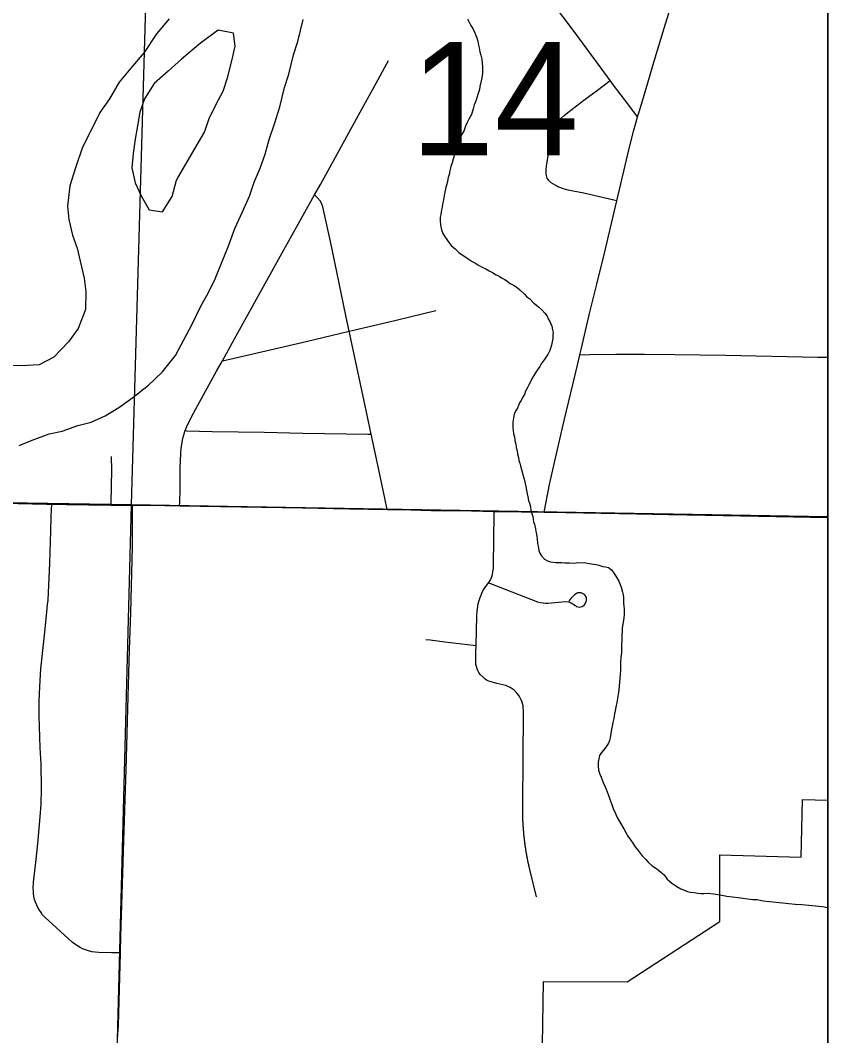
# Model space of a CAD drawing. Extents: x 2.4 to 73.1, y 4.5 to 25.6.
# Drawn here: x 35.9991 to 36.2974, y 21.8649 to 22.2401 of the extents above; entities that cross this region are included whole.
import ezdxf

# ---------------------------------------------------------------- set-up
doc = ezdxf.new("R2010")
doc.units = 0
for name, color, linetype in [('GM_X_City_Street', 7, 'Continuous'), ('GM_X_Corporation', 7, 'Continuous'), ('GM_X_County_Road', 7, 'Continuous'), ('GM_X_Major_River', 7, 'Continuous'), ('GM_X_Minor_River', 7, 'Continuous'), ('GM_X_Section', 7, 'Continuous'), ('GM_X_Section_Text', 7, 'Continuous'), ('GM_X_US_Shield', 7, 'Continuous'), ('SH_Cut_Line', 7, 'Continuous'), ('SH_Data', 7, 'Continuous')]:
    doc.layers.add(name, color=color, linetype=linetype)

msp = doc.modelspace()

# ---------------------------------------------------------------- linework, layer by layer
at = {"layer": 'GM_X_City_Street'}
for points in [[(36.22717, 22.20451), (36.22769, 22.20629), (36.22892, 22.21035), (36.23094, 22.21698), (36.23326, 22.22504), (36.23696, 22.23723), (36.23989, 22.24673), (36.24287, 22.25652), (36.24674, 22.26929), (36.24763, 22.27231)], [(36.22717, 22.20451), (36.22642, 22.2055), (36.22392, 22.2088), (36.21831, 22.21621), (36.21704, 22.21793), (36.21368, 22.22245), (36.20374, 22.23596), (36.19569, 22.24656)], [(36.05799, 22.06074), (36.05802, 22.06193), (36.05814, 22.06689), (36.05813, 22.07464), (36.05841, 22.0802), (36.0586, 22.08208), (36.05888, 22.08417), (36.05919, 22.08576), (36.05949, 22.08695), (36.05999, 22.0885), (36.06061, 22.09002), (36.06234, 22.09362), (36.06685, 22.10177), (36.07166, 22.11048), (36.07382, 22.11436), (36.07829, 22.12243), (36.0953, 22.15316), (36.10235, 22.16595), (36.10785, 22.17566), (36.11001, 22.17948), (36.11973, 22.19719), (36.12407, 22.20509), (36.13053, 22.21687), (36.13513, 22.22526)], [(36.21948, 22.17339), (36.21836, 22.17364), (36.20728, 22.17624), (36.20332, 22.17702), (36.20153, 22.1774), (36.19984, 22.17783), (36.19886, 22.17817), (36.19774, 22.17863), (36.19692, 22.17905), (36.19605, 22.17957), (36.19524, 22.1801), (36.19472, 22.18053), (36.19435, 22.18089), (36.19409, 22.18128), (36.19379, 22.18177), (36.1936, 22.18228), (36.19346, 22.18276), (36.19337, 22.1833), (36.19333, 22.18411), (36.1934, 22.18495), (36.19356, 22.18618), (36.1938, 22.18776), (36.19452, 22.19233), (36.19539, 22.19782), (36.19568, 22.19907), (36.19595, 22.19976), (36.19621, 22.20032), (36.19654, 22.20098), (36.1969, 22.20157), (36.19733, 22.20213), (36.19784, 22.20275), (36.19841, 22.20341), (36.19893, 22.20402), (36.20009, 22.205), (36.20143, 22.20608), (36.20781, 22.21094), (36.21236, 22.2143), (36.21649, 22.21751), (36.21704, 22.21793)], [(36.21948, 22.17339), (36.22352, 22.19065), (36.22561, 22.19911), (36.22647, 22.20213), (36.22717, 22.20451)], [(36.13463, 22.05939), (36.13377, 22.06355), (36.13073, 22.07815), (36.12879, 22.08718), (36.12604, 22.10004), (36.12061, 22.12528), (36.11937, 22.13105), (36.11618, 22.14658), (36.11401, 22.15726), (36.11092, 22.17115), (36.11054, 22.1722), (36.10998, 22.17326), (36.10862, 22.17479), (36.10785, 22.17566)], [(36.20583, 22.11656), (36.20641, 22.11904), (36.20943, 22.13174), (36.21211, 22.14259), (36.21488, 22.15406), (36.21899, 22.17128), (36.21948, 22.17339)], [(36.07382, 22.11436), (36.0781, 22.11535), (36.10478, 22.12149), (36.12061, 22.12528), (36.12172, 22.12554), (36.13747, 22.12925), (36.14355, 22.13073), (36.15259, 22.13292)], [(36.19268, 22.05837), (36.19292, 22.05966), (36.19462, 22.0686), (36.19643, 22.07679), (36.19998, 22.09222), (36.20492, 22.11271), (36.20583, 22.11656)], [(36.20583, 22.11656), (36.20952, 22.11662), (36.21915, 22.11677), (36.22972, 22.11678), (36.24087, 22.11665), (36.25958, 22.11642), (36.29378, 22.1157), (36.29738, 22.11566)], [(36.05999, 22.0885), (36.0607, 22.08847), (36.07002, 22.08814), (36.08927, 22.08789), (36.10354, 22.08762), (36.12756, 22.08721), (36.12879, 22.08718)], [(36.03265, 22.06098), (36.03266, 22.06176), (36.03278, 22.06802), (36.0329, 22.07402), (36.03281, 22.07893)], [(36.03613, 21.89558), (36.0328, 21.89561), (36.02816, 21.89565), (36.02678, 21.89578), (36.02553, 21.89596), (36.02433, 21.89624), (36.02316, 21.89663), (36.02209, 21.89708), (36.02118, 21.89758), (36.02022, 21.89817), (36.01926, 21.89876), (36.01827, 21.89954), (36.00814, 21.90872), (36.00738, 21.90963), (36.00681, 21.91044), (36.00626, 21.91127), (36.00561, 21.91231), (36.00522, 21.91319), (36.00478, 21.91429), (36.00441, 21.9153), (36.00418, 21.91639), (36.00404, 21.91744), (36.00394, 21.91848), (36.00393, 21.91925), (36.00406, 21.92169), (36.005, 21.93001), (36.00572, 21.93714), (36.00652, 21.94582), (36.00682, 21.95049), (36.00692, 21.95611), (36.00681, 21.96545), (36.00651, 21.97136), (36.00611, 21.98315), (36.00615, 21.98842), (36.0063, 21.994), (36.00674, 22.0005), (36.00816, 22.0141), (36.00889, 22.02153), (36.00922, 22.0243), (36.00936, 22.02584), (36.01006, 22.0395), (36.01039, 22.05131), (36.01054, 22.0569), (36.01073, 22.06133)], [(36.03509, 21.86377), (36.03537, 21.86872), (36.03613, 21.89558), (36.03631, 21.90167), (36.037, 21.92499), (36.03737, 21.93711), (36.03822, 21.96322), (36.039, 21.99027), (36.03944, 22.00768), (36.03993, 22.02136), (36.04054, 22.0456), (36.04058, 22.05587), (36.0406, 22.06095)], [(36.18985, 21.91623), (36.18746, 21.9258), (36.18738, 21.92613), (36.18731, 21.92646), (36.18723, 21.92679), (36.18715, 21.92712), (36.18708, 21.92745), (36.187, 21.92778), (36.18693, 21.92811), (36.18686, 21.92844), (36.18679, 21.92877), (36.18672, 21.9291), (36.18665, 21.92943), (36.18658, 21.92976), (36.18652, 21.93009), (36.18645, 21.93042), (36.18639, 21.93075), (36.18633, 21.93108), (36.18627, 21.93142), (36.18621, 21.93175), (36.18615, 21.93208), (36.18609, 21.93241), (36.18603, 21.93275), (36.18598, 21.93308), (36.18593, 21.93341), (36.18587, 21.93375), (36.18582, 21.93408), (36.18577, 21.93441), (36.18572, 21.93475), (36.18567, 21.93508), (36.18563, 21.93541), (36.18558, 21.93575), (36.18554, 21.93609), (36.18549, 21.93642), (36.18545, 21.93675), (36.18541, 21.93709), (36.18537, 21.93742), (36.18533, 21.93776), (36.1853, 21.9381), (36.18526, 21.93843), (36.18522, 21.93877), (36.18519, 21.9391), (36.18516, 21.93944), (36.18512, 21.93977), (36.18509, 21.94011), (36.18507, 21.94044), (36.18504, 21.94078), (36.18501, 21.94112), (36.18498, 21.94145), (36.18496, 21.94179), (36.18494, 21.94213), (36.18492, 21.94246), (36.18489, 21.9428), (36.18488, 21.94314), (36.18486, 21.94348), (36.18484, 21.94381), (36.18482, 21.94415), (36.18481, 21.94449), (36.1848, 21.94482), (36.18478, 21.94516), (36.18477, 21.9455), (36.18476, 21.94584), (36.18475, 21.94617), (36.18475, 21.94651), (36.18474, 21.94685), (36.18474, 21.94719), (36.18473, 21.94752), (36.18473, 21.94786), (36.18473, 21.9482), (36.18473, 21.94853), (36.18473, 21.94887), (36.18473, 21.94921), (36.18473, 21.94955), (36.18474, 21.94989), (36.18474, 21.95022), (36.18503, 21.98439), (36.18486, 21.9868), (36.18452, 21.98824), (36.1842, 21.98903), (36.18379, 21.98983), (36.18327, 21.9906), (36.18275, 21.99128), (36.18224, 21.99188), (36.1815, 21.99256), (36.18083, 21.99307), (36.18006, 21.99359), (36.17922, 21.99401), (36.17845, 21.99431), (36.17518, 21.99508), (36.17302, 21.99567), (36.17222, 21.99592), (36.17154, 21.99618), (36.17081, 21.99665), (36.17018, 21.99726), (36.16903, 21.99844), (36.16851, 21.99916), (36.16817, 21.99985), (36.16787, 22.00048), (36.1676, 22.00139), (36.16744, 22.0021), (36.16736, 22.00301), (36.16741, 22.00678), (36.16747, 22.00908), (36.16774, 22.02014), (36.16785, 22.02175), (36.16808, 22.02359), (36.16828, 22.02469), (36.16857, 22.02576), (36.16896, 22.02691), (36.16951, 22.02814), (36.17002, 22.02926), (36.17075, 22.03037), (36.17211, 22.03229), (36.1727, 22.03312), (36.17331, 22.03445), (36.17356, 22.0354), (36.17373, 22.03646), (36.17387, 22.03753), (36.17397, 22.03889), (36.17418, 22.05752), (36.17419, 22.05868)], [(36.17211, 22.03229), (36.17284, 22.03201), (36.18064, 22.02891), (36.18579, 22.02696), (36.19021, 22.02529), (36.19116, 22.02503), (36.19225, 22.02483), (36.19314, 22.02471), (36.19403, 22.02475), (36.20055, 22.02539), (36.20159, 22.02529), (36.20257, 22.02487), (36.2042, 22.02385), (36.20464, 22.02358), (36.2051, 22.0234), (36.20556, 22.02333), (36.20612, 22.0234), (36.20668, 22.02356), (36.20711, 22.02383), (36.20753, 22.02419), (36.20797, 22.02482), (36.20812, 22.02521), (36.20825, 22.02587), (36.20823, 22.02667), (36.20812, 22.02712), (36.20793, 22.02749), (36.20751, 22.028), (36.20685, 22.02837), (36.20628, 22.02854), (36.20575, 22.0286), (36.20509, 22.02854), (36.2045, 22.02824), (36.20384, 22.02779), (36.20341, 22.02738), (36.20299, 22.02695), (36.20249, 22.02643), (36.2017, 22.02554)], [(36.14897, 22.01129), (36.15051, 22.01116), (36.15598, 22.01049), (36.16646, 22.0092), (36.16747, 22.00908)]]:
    msp.add_lwpolyline(points, dxfattribs=at)
at = {"layer": 'GM_X_Corporation'}
msp.add_lwpolyline([(36.10545, 21.51712), (36.10544, 21.55708), (36.21546, 21.55504), (36.22306, 21.84551), (36.19174, 21.84592), (36.19241, 21.88501), (36.22325, 21.88487), (36.2575, 21.90719), (36.25749, 21.93181), (36.28758, 21.93095), (36.28806, 21.95216), (36.29738, 21.95194), (36.29738, 23.44254)], dxfattribs=at)
at = {"layer": 'GM_X_County_Road'}
for points in [[(35.9158, 22.06169), (35.91706, 22.06235), (35.91797, 22.06271), (35.91851, 22.06285), (35.91932, 22.06301), (35.92071, 22.06315), (35.92705, 22.06303), (35.93868, 22.06281), (35.9595, 22.06234), (35.98187, 22.06186), (35.99309, 22.06166), (36.00891, 22.06138), (36.01073, 22.06133)], [(36.01073, 22.06133), (36.01605, 22.06119), (36.03265, 22.06098)], [(36.03265, 22.06098), (36.03471, 22.06096), (36.0406, 22.06095)], [(36.0406, 22.06095), (36.04714, 22.06093), (36.05799, 22.06074)], [(36.05799, 22.06074), (36.10338, 22.05997), (36.12079, 22.0596), (36.13463, 22.05939)], [(36.13463, 22.05939), (36.14348, 22.05926), (36.15092, 22.05903), (36.16584, 22.05883), (36.17419, 22.05868)], [(36.17419, 22.05868), (36.17578, 22.05865), (36.19268, 22.05837)], [(36.19268, 22.05837), (36.20064, 22.05824), (36.22675, 22.05775), (36.23855, 22.05752), (36.25221, 22.05722), (36.27832, 22.05678), (36.29738, 22.05644)]]:
    msp.add_lwpolyline(points, dxfattribs=at)
at = {"layer": 'GM_X_Major_River'}
for points in [[(36.05412, 22.24071), (36.04942, 22.23513), (36.04488, 22.22822), (36.04057, 22.22321), (36.03567, 22.21726), (36.03209, 22.21108), (36.02855, 22.20605), (36.02514, 22.1993), (36.02214, 22.1933), (36.01947, 22.18558), (36.0174, 22.17899), (36.01662, 22.17142), (36.01706, 22.16647), (36.01842, 22.16074), (36.02019, 22.15594), (36.0212, 22.15117), (36.02273, 22.14486), (36.02336, 22.13991), (36.02318, 22.13327), (36.02053, 22.12631), (36.01698, 22.12128), (36.01153, 22.11572), (36.00614, 22.11282)], [(36.04069, 22.10073), (36.04651, 22.10532), (36.05156, 22.11013), (36.05647, 22.11627), (36.06265, 22.12788), (36.06586, 22.13445), (36.06865, 22.1395), (36.07106, 22.14457), (36.0737, 22.15096), (36.07593, 22.1564), (36.07839, 22.16318), (36.08121, 22.16937), (36.08383, 22.17519), (36.08548, 22.18027), (36.08771, 22.18553), (36.08955, 22.19061), (36.09102, 22.19608), (36.09309, 22.2023), (36.09495, 22.20813), (36.09666, 22.21531), (36.09831, 22.2202), (36.10001, 22.22737), (36.10166, 22.23227), (36.10359, 22.24038)], [(36.06721, 22.19879), (36.06886, 22.20387), (36.07147, 22.20912), (36.07407, 22.21399), (36.07571, 22.21888), (36.07721, 22.22511), (36.07849, 22.23059), (36.07786, 22.23535), (36.0722, 22.23644), (36.06563, 22.23168), (36.05865, 22.22578), (36.05379, 22.22135), (36.04855, 22.21674), (36.04499, 22.21113), (36.04334, 22.20624), (36.04244, 22.20113), (36.04155, 22.19622), (36.04084, 22.19092), (36.04032, 22.18562), (36.0415, 22.18008), (36.04383, 22.17527), (36.04673, 22.17007), (36.05164, 22.16937), (36.0552, 22.17498), (36.05688, 22.18101), (36.05731, 22.18192)], [(36.05731, 22.18192), (36.06721, 22.19879)], [(36.00614, 22.11282), (35.9995, 22.11242), (35.9923, 22.11261)], [(35.99871, 22.08301), (36.0035, 22.08498), (36.00981, 22.08728), (36.01458, 22.0883), (36.02032, 22.09043), (36.02529, 22.09163), (36.03047, 22.09397), (36.03548, 22.09706), (36.04069, 22.10073)]]:
    msp.add_lwpolyline(points, dxfattribs=at)
at = {"layer": 'GM_X_Minor_River'}
for points in [[(36.16434, 22.24073), (36.16505, 22.23919), (36.16559, 22.23823), (36.16632, 22.23706), (36.16703, 22.23552), (36.16739, 22.23456), (36.16774, 22.2336), (36.16808, 22.23245), (36.16842, 22.23092), (36.16858, 22.22997), (36.16892, 22.22843), (36.16926, 22.22728), (36.1696, 22.22575), (36.16975, 22.22423), (36.1699, 22.22308), (36.16986, 22.22175), (36.16983, 22.22061), (36.16959, 22.21891), (36.16937, 22.21778), (36.16893, 22.2157), (36.16871, 22.21456), (36.16725, 22.21004), (36.16683, 22.20891), (36.16641, 22.2074), (36.16578, 22.20533), (36.16478, 22.20365), (36.16417, 22.20234), (36.16357, 22.20102), (36.16294, 22.19914), (36.16214, 22.19783), (36.16174, 22.19689), (36.16132, 22.19557), (36.1609, 22.19425), (36.16049, 22.19332), (36.16028, 22.19237), (36.15987, 22.19143), (36.15945, 22.19011), (36.15903, 22.18879), (36.15861, 22.18748), (36.1582, 22.18616), (36.15777, 22.18446), (36.15754, 22.18313), (36.15713, 22.18201), (36.1569, 22.18068), (36.15668, 22.17955), (36.15626, 22.17842), (36.15604, 22.17728), (36.15581, 22.17596), (36.15558, 22.17463), (36.15535, 22.17312), (36.15513, 22.17218), (36.15491, 22.17104), (36.15469, 22.1701), (36.15445, 22.16839), (36.15424, 22.16745), (36.1542, 22.16612), (36.15434, 22.1644), (36.15467, 22.16268), (36.1552, 22.16134), (36.15611, 22.15998), (36.15757, 22.15785), (36.1583, 22.15688), (36.15978, 22.15569), (36.16107, 22.15432), (36.162, 22.15373), (36.16294, 22.15313)], [(36.16294, 22.15313), (36.16461, 22.15194), (36.1661, 22.15095), (36.16704, 22.15054), (36.16816, 22.14975), (36.17003, 22.14874), (36.17115, 22.14833), (36.17227, 22.14754), (36.17358, 22.14693), (36.17489, 22.14613), (36.17601, 22.14553), (36.17694, 22.14493), (36.17806, 22.14433), (36.179, 22.14373), (36.18011, 22.14294), (36.18161, 22.14214), (36.18273, 22.14134), (36.18365, 22.14056), (36.18532, 22.13899), (36.18624, 22.13801), (36.18735, 22.13722), (36.18883, 22.13566), (36.18975, 22.13487), (36.19068, 22.13408), (36.19179, 22.1331), (36.1929, 22.13193), (36.19381, 22.13076), (36.19417, 22.1298), (36.19471, 22.12883), (36.19542, 22.1271), (36.19576, 22.12576), (36.19592, 22.12481), (36.19589, 22.12386), (36.19585, 22.12253), (36.1954, 22.12007), (36.19478, 22.11818), (36.19398, 22.11669), (36.19338, 22.11575), (36.19259, 22.11463), (36.19159, 22.11314), (36.191, 22.11221), (36.18981, 22.11053), (36.18881, 22.10885), (36.18821, 22.10792), (36.18761, 22.1066), (36.187, 22.10548), (36.18639, 22.10417), (36.18579, 22.10304), (36.18538, 22.10191), (36.18459, 22.1008), (36.18418, 22.09967), (36.18358, 22.09873), (36.18317, 22.0978), (36.18276, 22.09686), (36.18217, 22.09592), (36.18156, 22.09461), (36.18133, 22.09309), (36.18109, 22.09158), (36.18106, 22.09044), (36.18103, 22.08949), (36.18119, 22.08854), (36.18135, 22.08739), (36.1817, 22.08624), (36.18185, 22.08491), (36.18219, 22.08356), (36.18234, 22.08223), (36.18269, 22.08108), (36.18284, 22.07993), (36.18318, 22.07859), (36.18334, 22.07745), (36.18369, 22.07649), (36.18386, 22.07553), (36.18471, 22.07228), (36.18523, 22.07055), (36.18557, 22.06902), (36.18591, 22.06787), (36.18606, 22.06653), (36.18641, 22.06519), (36.18656, 22.06405), (36.1869, 22.06271), (36.18725, 22.06175), (36.1876, 22.06041), (36.18775, 22.05907), (36.18809, 22.05792), (36.18844, 22.05677), (36.1886, 22.05581), (36.18876, 22.05486), (36.18912, 22.0539), (36.18945, 22.05218), (36.18961, 22.05122), (36.18977, 22.05027), (36.1901, 22.04855), (36.19024, 22.04683), (36.1904, 22.04588), (36.19073, 22.04416), (36.19108, 22.04319), (36.19163, 22.04223), (36.19273, 22.04106), (36.19385, 22.04045), (36.19498, 22.04004), (36.19687, 22.0398)], [(36.19687, 22.0398), (36.19801, 22.03976), (36.19915, 22.03973), (36.20029, 22.0397), (36.202, 22.03965), (36.20389, 22.03959), (36.20504, 22.03975), (36.20807, 22.03966), (36.2094, 22.03943), (36.21091, 22.0392), (36.21185, 22.03899), (36.2128, 22.03877), (36.2143, 22.03834), (36.21525, 22.03813), (36.21638, 22.0379), (36.2175, 22.03711), (36.21823, 22.03614), (36.21914, 22.03478), (36.22022, 22.03285), (36.22076, 22.03169), (36.22111, 22.03073), (36.22162, 22.02882), (36.22179, 22.02786), (36.22194, 22.02672), (36.22192, 22.02577), (36.22189, 22.02482), (36.22204, 22.02367), (36.22221, 22.02272), (36.22218, 22.02177), (36.22214, 22.02044), (36.22211, 22.01949), (36.22189, 22.01835), (36.22166, 22.01703), (36.22143, 22.0157), (36.2214, 22.01438), (36.22136, 22.01305), (36.2213, 22.01096), (36.22126, 22.00963), (36.22121, 22.00811), (36.22116, 22.0064), (36.22092, 22.00469), (36.22088, 22.00298), (36.22083, 22.00146), (36.22079, 21.99994), (36.22074, 21.99842), (36.2202, 21.99274), (36.21996, 21.99103), (36.21973, 21.98952), (36.21949, 21.988), (36.21906, 21.98631), (36.21883, 21.98498), (36.21861, 21.98385), (36.21837, 21.98214), (36.21795, 21.98063), (36.21772, 21.97931), (36.2175, 21.97818), (36.21726, 21.97666), (36.21702, 21.97496), (36.21681, 21.97401), (36.2164, 21.97307), (36.21541, 21.97158), (36.21461, 21.97046), (36.21383, 21.96954), (36.21304, 21.96842), (36.21281, 21.96728), (36.21258, 21.96596), (36.21255, 21.96463), (36.21269, 21.9631), (36.21322, 21.96157), (36.21375, 21.96041), (36.2141, 21.95945), (36.21446, 21.95849), (36.21517, 21.95695), (36.21552, 21.95599), (36.21588, 21.95503), (36.21623, 21.95407), (36.21694, 21.95234), (36.21764, 21.95041), (36.21817, 21.94888), (36.21888, 21.94734), (36.21959, 21.94561), (36.22213, 21.94135), (36.22285, 21.94), (36.22357, 21.93865), (36.22448, 21.93729), (36.22539, 21.93612), (36.2263, 21.93477), (36.2274, 21.9334), (36.22814, 21.93243), (36.22887, 21.93146), (36.23016, 21.93009), (36.23108, 21.92911), (36.23256, 21.92774), (36.23423, 21.92655), (36.23572, 21.92537), (36.23702, 21.92438), (36.23811, 21.92283), (36.23978, 21.92126), (36.24164, 21.92007), (36.24314, 21.91926), (36.24407, 21.91886)], [(36.24407, 21.91886), (36.24558, 21.91824), (36.24652, 21.91802), (36.24803, 21.91779), (36.24935, 21.91756), (36.25049, 21.91753), (36.25163, 21.9175), (36.25316, 21.91764), (36.25524, 21.91739), (36.25769, 21.91694), (36.26015, 21.91649), (36.26223, 21.91624), (36.26431, 21.91599), (36.26961, 21.91527), (36.27132, 21.91522), (36.27358, 21.91477), (36.27585, 21.91452), (36.27832, 21.91426), (36.28078, 21.914), (36.28305, 21.91374), (36.28532, 21.91349), (36.28779, 21.91341), (36.29044, 21.91315), (36.2929, 21.91289), (36.29536, 21.91263), (36.29738, 21.91232)]]:
    msp.add_lwpolyline(points, dxfattribs=at)
at = {"layer": 'GM_X_Section'}
for points in [[(35.55168, 22.57541), (36.0546, 22.56751), (36.04008, 22.06111), (35.54042, 22.06912)], [(35.54042, 22.06912), (36.04008, 22.06111), (36.02696, 21.55771), (35.52703, 21.56952)]]:
    msp.add_lwpolyline(points, close=True, dxfattribs=at)
at = {"layer": 'GM_X_US_Shield'}
for points in [[(36.29738, 22.05662), (36.29738, 22.56199), (36.0546, 22.56751), (36.04008, 22.06111)], [(36.29738, 21.5531), (36.29738, 22.05662), (36.04008, 22.06111), (36.02696, 21.55771)]]:
    msp.add_lwpolyline(points, close=True, dxfattribs=at)
at = {"layer": 'SH_Cut_Line'}
msp.add_lwpolyline([(36.29738, 20.02567), (36.29738, 24.78522), (29.49738, 24.78522)], dxfattribs=at)
at = {"layer": 'SH_Data'}
msp.add_lwpolyline([(29.49738, 24.78522), (36.29738, 24.78522), (36.29738, 17.98522), (29.49738, 17.98522)], close=True, dxfattribs=at)

# ---------------------------------------------------------------- texts
at = {"layer": 'GM_X_Section_Text'}
msp.add_text('14', height=0.041856, rotation=0, dxfattribs=at).set_placement((36.14319, 22.19024))

doc.saveas('drawing.dxf')
